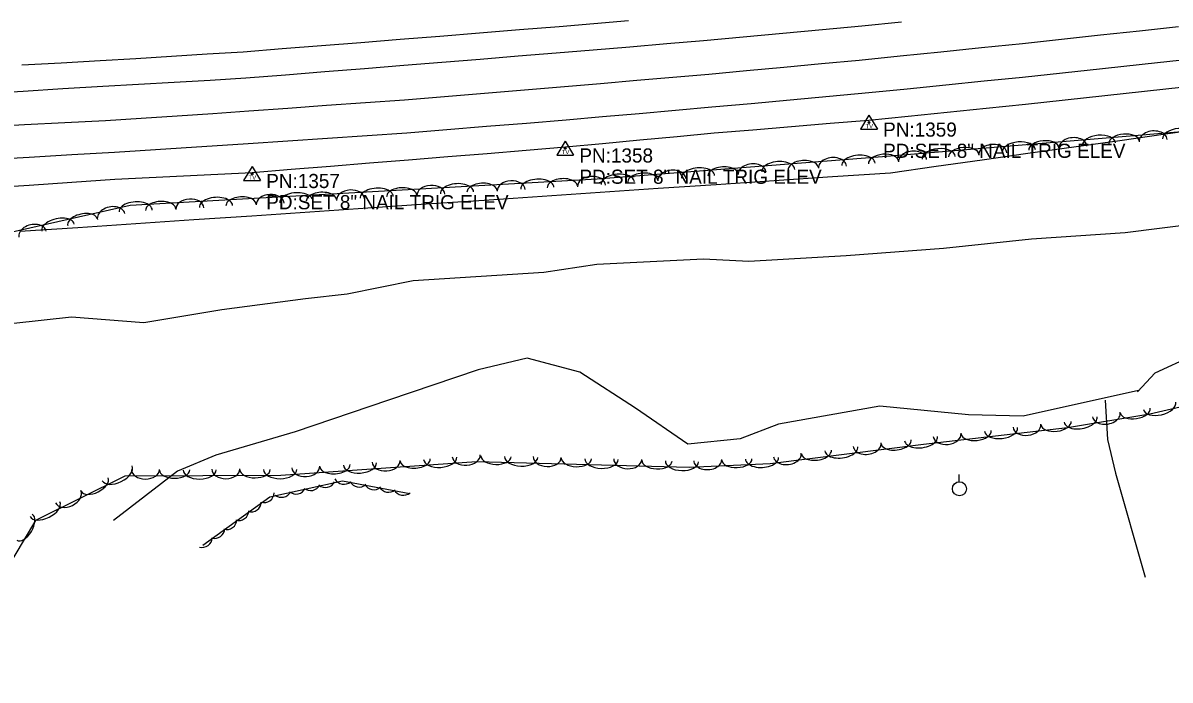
# Model space of a CAD drawing. Extents: x 1441650 to 1491889, y 345904 to 358319.
# Drawn here: x 1485484.5 to 1485889.7, y 346033.3 to 346265.5 of the extents above; entities that cross this region are included whole.
import ezdxf

# ---------------------------------------------------------------- set-up
doc = ezdxf.new("R2010")
doc.units = 0
for name, color, linetype in [('S_EDGE_PAVEMENT', 7, 'Continuous'), ('S_PAVEMENT_CROWN', 7, 'Continuous'), ('S_SECONDARY_CTL', 7, 'Continuous'), ('S_SECONDARY_CTL_ANNOT', 7, 'Continuous'), ('S_SHOULDER', 7, 'Continuous'), ('S_STREAM', 7, 'Continuous'), ('S_TREE', 7, 'Continuous'), ('S_UTILITY_POLE', 7, 'Continuous')]:
    doc.layers.add(name, color=color, linetype=linetype)

msp = doc.modelspace()

# ---------------------------------------------------------------- linework, layer by layer
at = {"layer": 'S_EDGE_PAVEMENT'}
for points in [[(1485470.51, 346240.61), (1485484.56, 346241.46), (1485498.61, 346242.3), (1485512.66, 346243.15), (1485525.31, 346243.88), (1485537.96, 346244.62), (1485550.6, 346245.35), (1485563.25, 346246.09), (1485577.2, 346247.21), (1485591.16, 346248.33), (1485605.11, 346249.45), (1485619.06, 346250.57), (1485632.52, 346251.66), (1485645.97, 346252.75), (1485659.43, 346253.85), (1485672.88, 346254.94), (1485685.9, 346256.03), (1485698.92, 346257.12), (1485711.94, 346258.21), (1485724.96, 346259.29), (1485738.95, 346260.59), (1485752.94, 346261.89), (1485766.93, 346263.18), (1485780.91, 346264.48), (1485794.83, 346265.94)], [(1485471.58, 346217.25), (1485486.67, 346218.13), (1485501.76, 346219), (1485516.84, 346219.88), (1485540.42, 346221.39), (1485564.01, 346222.89), (1485578.04, 346223.84), (1485592.08, 346224.79), (1485606.11, 346225.74), (1485620.15, 346226.69), (1485634.22, 346227.83), (1485648.29, 346228.98), (1485662.36, 346230.12), (1485676.43, 346231.26), (1485689.29, 346232.4), (1485702.14, 346233.54), (1485715, 346234.67), (1485727.86, 346235.81), (1485741.72, 346237.09), (1485755.58, 346238.36), (1485769.44, 346239.64), (1485783.31, 346240.92), (1485796.9, 346242.28), (1485810.49, 346243.64), (1485824.08, 346245), (1485837.67, 346246.36), (1485851.75, 346247.9), (1485865.83, 346249.45), (1485879.92, 346250.99), (1485894, 346252.53)]]:
    msp.add_lwpolyline(points, dxfattribs=at)
at = {"layer": 'S_PAVEMENT_CROWN'}
msp.add_lwpolyline([(1485470.73, 346228.84), (1485485.03, 346229.57), (1485499.32, 346230.31), (1485513.62, 346231.04), (1485526.28, 346231.88), (1485538.94, 346232.72), (1485551.6, 346233.56), (1485564.25, 346234.4), (1485578.01, 346235.4), (1485591.76, 346236.4), (1485605.52, 346237.4), (1485619.27, 346238.39), (1485633.42, 346239.55), (1485647.56, 346240.71), (1485661.71, 346241.87), (1485675.86, 346243.02), (1485688.58, 346244.13), (1485701.31, 346245.24), (1485714.04, 346246.35), (1485726.76, 346247.46), (1485740.05, 346248.69), (1485753.34, 346249.92), (1485766.63, 346251.15), (1485779.92, 346252.38), (1485794.34, 346253.85), (1485808.76, 346255.33), (1485823.18, 346256.8), (1485837.6, 346258.27), (1485851.38, 346259.77), (1485865.17, 346261.28), (1485878.95, 346262.78), (1485892.73, 346264.29)], dxfattribs=at)
at = {"layer": 'S_SECONDARY_CTL'}
for p, q in [((1485783.38, 346232.94), (1485780.37, 346227.99)), ((1485783.38, 346232.94), (1485786.33, 346227.99)), ((1485780.37, 346227.99), (1485786.33, 346227.99)), ((1485676.07, 346223.78), (1485673.06, 346218.82)), ((1485676.07, 346223.78), (1485679.02, 346218.82)), ((1485673.06, 346218.82), (1485679.02, 346218.82)), ((1485565.44, 346214.77), (1485562.43, 346209.81)), ((1485565.44, 346214.77), (1485568.39, 346209.81)), ((1485562.43, 346209.81), (1485568.39, 346209.81))]:
    msp.add_line(p, q, dxfattribs=at)
for centre, radius in [((1485783.38, 346230.33), 0.311), ((1485783.38, 346230.33), 0.183), ((1485783.38, 346230.33), 0.103), ((1485676.07, 346221.17), 0.311), ((1485676.07, 346221.17), 0.183), ((1485676.07, 346221.17), 0.103), ((1485565.44, 346212.16), 0.311), ((1485565.44, 346212.16), 0.183), ((1485565.44, 346212.16), 0.103)]:
    msp.add_circle(centre, radius, dxfattribs=at)
at = {"layer": 'S_SHOULDER'}
for points in [[(1485484.1, 346250.75), (1485497.94, 346251.47), (1485511.79, 346252.2), (1485524.4, 346252.98), (1485537.01, 346253.77), (1485549.62, 346254.56), (1485562.23, 346255.34), (1485576.11, 346256.44), (1485589.98, 346257.55), (1485603.86, 346258.65), (1485617.74, 346259.75), (1485631.78, 346260.88), (1485645.82, 346262.01), (1485659.86, 346263.14), (1485673.9, 346264.27), (1485698.41, 346266.41)], [(1485471.49, 346207.22), (1485486.64, 346208.24), (1485501.79, 346209.26), (1485516.94, 346210.27), (1485541.2, 346211.46), (1485565.46, 346212.65), (1485579.28, 346213.78), (1485593.1, 346214.9), (1485606.92, 346216.02), (1485620.74, 346217.14), (1485634.59, 346218.29), (1485648.44, 346219.43), (1485662.3, 346220.58), (1485676.15, 346221.73), (1485689.29, 346222.95), (1485702.44, 346224.17), (1485715.58, 346225.39), (1485728.72, 346226.62), (1485742.38, 346227.76), (1485756.04, 346228.91), (1485769.69, 346230.06), (1485783.35, 346231.21), (1485797.17, 346232.6), (1485810.99, 346233.99), (1485824.81, 346235.37), (1485838.63, 346236.76), (1485852.65, 346238.31), (1485866.67, 346239.87), (1485880.69, 346241.42), (1485894.72, 346242.98)]]:
    msp.add_lwpolyline(points, dxfattribs=at)
at = {"layer": 'S_STREAM'}
for points in [[(1485436.32, 346108.03), (1485438.42, 346129.22), (1485441.47, 346140.85), (1485447.6, 346149.95), (1485460.73, 346157.12), (1485501.61, 346161.62), (1485527.24, 346159.66), (1485554.74, 346164.2), (1485584.32, 346168.07), (1485599.04, 346169.83), (1485622.32, 346174.51), (1485668.46, 346177.43), (1485687.2, 346180.28), (1485724.87, 346182.11), (1485740.97, 346181.35), (1485775.3, 346183.27), (1485809.75, 346185.86), (1485840.77, 346189.22), (1485873.86, 346191.43), (1485899.08, 346194.63)], [(1485878.19, 346135.13), (1485884.44, 346141.82), (1485897.76, 346147.99), (1485927.61, 346158)], [(1485878.59, 346135.56), (1485837.88, 346126.54), (1485818.55, 346127.05), (1485787.18, 346130.08), (1485751.38, 346123.71), (1485737.82, 346118.54), (1485719.35, 346116.61), (1485700.9, 346129.35), (1485681.24, 346142.09), (1485662.61, 346147.04), (1485645.28, 346142.87), (1485613.64, 346132.15), (1485580.61, 346121.05), (1485552.65, 346112.77), (1485539.14, 346107.16), (1485516.53, 346089.7)], [(1485866.79, 346132.2), (1485867.59, 346118.34), (1485870.42, 346106.44), (1485880.99, 346069.64)]]:
    msp.add_lwpolyline(points, dxfattribs=at)
at = {"layer": 'S_TREE'}
for points in [[(1485432.58, 346100.71), (1485416.58, 346104.24), (1485412.45, 346115.58), (1485424.73, 346152.79), (1485430.95, 346166.9), (1485457.65, 346186.47), (1485522.39, 346201.07), (1485687.32, 346210.41), (1485788.2, 346218.32), (1485913.66, 346228.85)], [(1485483.33, 346191.87), (1485503.84, 346193.25), (1485524.35, 346194.63), (1485544.85, 346196.01), (1485565.36, 346197.4), (1485585.87, 346198.78), (1485606.37, 346200.16), (1485626.88, 346201.54), (1485647.39, 346202.93), (1485667.9, 346204.31), (1485688.4, 346205.69), (1485708.91, 346207.07), (1485729.42, 346208.46), (1485749.93, 346209.84), (1485770.43, 346211.22), (1485790.94, 346212.6), (1485807.14, 346214.88), (1485823.35, 346217.16), (1485839.55, 346219.44), (1485855.75, 346221.72), (1485871.96, 346224), (1485888.16, 346226.28), (1485904.36, 346228.56)], [(1485483.33, 346191.87), (1485503.84, 346193.25), (1485524.35, 346194.63), (1485544.86, 346196.01), (1485565.36, 346197.4), (1485585.87, 346198.78), (1485606.38, 346200.16), (1485626.88, 346201.54), (1485647.39, 346202.93), (1485667.9, 346204.31), (1485688.41, 346205.69), (1485708.91, 346207.07), (1485729.42, 346208.46), (1485749.93, 346209.84), (1485770.43, 346211.22), (1485790.94, 346212.6), (1485807.14, 346214.88), (1485823.35, 346217.16), (1485839.55, 346219.44), (1485855.75, 346221.72), (1485871.96, 346224), (1485888.16, 346226.28), (1485904.36, 346228.56)], [(1486095.95, 346166.05), (1486021.62, 346158.38), (1485972.24, 346146.65), (1485930.61, 346138.38), (1485882.58, 346127.23), (1485853.5, 346122.43), (1485802.67, 346116.58), (1485748.42, 346109.64), (1485719.9, 346108.35), (1485644.67, 346110.44), (1485575.58, 346105.56), (1485520.44, 346105.29), (1485488.95, 346089.7), (1485473.54, 346064.03), (1485458.25, 346047.75), (1485434.93, 346034.8), (1485422.77, 346033.27), (1485414.31, 346050.5), (1485421.95, 346063.37), (1485440.96, 346073.09), (1485450.75, 346085.69), (1485444.86, 346097.91), (1485433.1, 346102.79)], [(1485621.17, 346099.1), (1485597.37, 346103.56), (1485571.76, 346097.92), (1485548.08, 346080.78)]]:
    msp.add_lwpolyline(points, dxfattribs=at)
for centre, major_axis, ratio, start_param, end_param in [((1485864.65, 346222.62), (-5.85, -0.49), 0.547785, 3.141265, 6.282857), ((1485873.49, 346223.36), (-5.33, -0.45), 0.538444, 3.141275, 6.282867), ((1485883.78, 346223.96), (-4.94, -0.42), 0.682452, 3.141057, 6.28265), ((1485892.98, 346225), (-5.85, -0.49), 0.547785, 3.141265, 6.282857), ((1485808, 346217.87), (-5.85, -0.49), 0.547785, 3.141265, 6.282857), ((1485816.84, 346218.61), (-5.33, -0.45), 0.538444, 3.141275, 6.282867), ((1485827.12, 346219.21), (-4.94, -0.42), 0.682452, 3.141057, 6.28265), ((1485836.33, 346220.24), (-5.85, -0.49), 0.547785, 3.141265, 6.282857), ((1485845.16, 346220.98), (-5.33, -0.45), 0.538444, 3.141275, 6.282867), ((1485855.45, 346221.59), (-4.94, -0.42), 0.682452, 3.141057, 6.28265), ((1485770.45, 346214.55), (-4.94, -0.39), 0.682447, 3.141912, 6.283505), ((1485779.66, 346215.54), (-5.85, -0.46), 0.547781, 3.141788, 6.283381), ((1485788.51, 346216.23), (-5.33, -0.45), 0.538444, 3.141275, 6.282867), ((1485798.79, 346216.83), (-4.94, -0.42), 0.682452, 3.141057, 6.28265), ((1485713.77, 346210.1), (-4.94, -0.39), 0.682447, 3.141912, 6.283505), ((1485722.98, 346211.09), (-5.85, -0.46), 0.547781, 3.141788, 6.283381), ((1485731.82, 346211.78), (-5.33, -0.42), 0.53844, 3.141782, 6.283375), ((1485742.11, 346212.33), (-4.94, -0.39), 0.682447, 3.141912, 6.283505), ((1485751.32, 346213.31), (-5.85, -0.46), 0.547781, 3.141788, 6.283381), ((1485760.16, 346214), (-5.33, -0.42), 0.53844, 3.141782, 6.283375), ((1485656.99, 346206.32), (-4.95, -0.28), 0.682483, 3.142908, 6.2845), ((1485666.22, 346207.1), (-5.86, -0.33), 0.547811, 3.142398, 6.283991), ((1485675.07, 346207.6), (-5.34, -0.3), 0.538469, 3.142373, 6.283966), ((1485685.37, 346207.92), (-4.95, -0.28), 0.682483, 3.142908, 6.2845), ((1485694.64, 346208.86), (-5.85, -0.46), 0.547781, 3.141788, 6.283381), ((1485703.48, 346209.56), (-5.33, -0.42), 0.53844, 3.141782, 6.283375), ((1485581.08, 346202.28), (-5.86, -0.33), 0.547811, 3.142398, 6.283991), ((1485589.93, 346202.78), (-5.34, -0.3), 0.538469, 3.142373, 6.283966), ((1485600.23, 346203.1), (-4.95, -0.28), 0.682483, 3.142908, 6.2845), ((1485609.46, 346203.89), (-5.86, -0.33), 0.547811, 3.142398, 6.283991), ((1485618.31, 346204.39), (-5.34, -0.3), 0.538469, 3.142373, 6.283966), ((1485628.61, 346204.71), (-4.95, -0.28), 0.682483, 3.142908, 6.2845), ((1485637.84, 346205.49), (-5.86, -0.33), 0.547811, 3.142398, 6.283991), ((1485646.69, 346205.99), (-5.34, -0.3), 0.538469, 3.142373, 6.283966), ((1485524.32, 346199.07), (-5.86, -0.33), 0.547811, 3.142398, 6.283991), ((1485533.17, 346199.57), (-5.34, -0.3), 0.538469, 3.142373, 6.283966), ((1485543.47, 346199.89), (-4.95, -0.28), 0.682483, 3.142908, 6.2845), ((1485552.7, 346200.67), (-5.86, -0.33), 0.547811, 3.142398, 6.283991), ((1485561.55, 346201.18), (-5.34, -0.3), 0.538469, 3.142373, 6.283966), ((1485571.85, 346201.5), (-4.95, -0.28), 0.682483, 3.142908, 6.2845), ((1485496.89, 346193.16), (-5.72, -1.29), 0.547855, 3.141996, 6.283589), ((1485505.54, 346195.11), (-5.22, -1.18), 0.538513, 3.141983, 6.283576), ((1485515.65, 346197.12), (-4.83, -1.09), 0.682539, 3.142251, 6.283844), ((1485487.92, 346190.86), (-4.83, -1.09), 0.682539, 3.142251, 6.283844), ((1485877.45, 346128.53), (5.27, 0.87), 0.540553, 3.141612, 6.283204), ((1485886.02, 346130.21), (5.72, 1.33), 0.549937, 3.141593, 6.283185), ((1485849.48, 346124.1), (5.31, 0.61), 0.540548, 3.141593, 6.283185), ((1485858.16, 346125.35), (5.79, 0.96), 0.54993, 3.141612, 6.283205), ((1485867.25, 346127.11), (4.89, 0.81), 0.685125, 3.141625, 6.283218), ((1485810.98, 346119.94), (4.92, 0.57), 0.685119, 3.141593, 6.283185), ((1485821.24, 346120.85), (5.31, 0.61), 0.540548, 3.141593, 6.283185), ((1485830.05, 346121.87), (5.83, 0.67), 0.549925, 3.141593, 6.283185), ((1485839.22, 346123.18), (4.92, 0.57), 0.685119, 3.141593, 6.283185), ((1485782.74, 346116.44), (4.91, 0.63), 0.685318, 3.142326, 6.283919), ((1485792.99, 346117.48), (5.3, 0.68), 0.540705, 3.142026, 6.283619), ((1485801.78, 346118.61), (5.82, 0.74), 0.550086, 3.14204, 6.283633), ((1485631.89, 346111.66), (5.85, 0.41), 0.550279, 3.142275, 6.283867), ((1485641.1, 346112.57), (4.94, 0.34), 0.685559, 3.142711, 6.284303), ((1485651.62, 346112.37), (5.34, -0.15), 0.540538, 3.141593, 6.283185), ((1485660.48, 346112.12), (5.87, -0.16), 0.549916, 3.141593, 6.283185), ((1485669.74, 346112.13), (4.95, -0.14), 0.685107, 3.141593, 6.283185), ((1485745.56, 346111.64), (5.86, 0.27), 0.549931, 3.141713, 6.283306), ((1485754.55, 346112.83), (4.91, 0.63), 0.685318, 3.142326, 6.283919), ((1485764.8, 346113.88), (5.3, 0.68), 0.540705, 3.142026, 6.283619), ((1485773.59, 346115), (5.82, 0.74), 0.550086, 3.14204, 6.283633), ((1485517.77, 346106.33), (5.26, 2.6), 0.54997, 3.141593, 6.283185), ((1485556.18, 346107.85), (4.96, 0.02), 0.685109, 3.141593, 6.283185), ((1485584.42, 346108.58), (4.94, 0.34), 0.685559, 3.142711, 6.284303), ((1485594.71, 346109.04), (5.33, 0.37), 0.540895, 3.142253, 6.283846), ((1485603.55, 346109.66), (5.85, 0.41), 0.550279, 3.142275, 6.283867), ((1485612.76, 346110.57), (4.94, 0.34), 0.685559, 3.142711, 6.284303), ((1485623.05, 346111.04), (5.33, 0.37), 0.540895, 3.142253, 6.283846), ((1485680.03, 346111.58), (5.34, -0.15), 0.540538, 3.141593, 6.283185), ((1485688.9, 346111.33), (5.87, -0.16), 0.549916, 3.141593, 6.283185), ((1485698.16, 346111.34), (4.95, -0.14), 0.685107, 3.141593, 6.283185), ((1485708.45, 346110.79), (5.34, -0.15), 0.540538, 3.141593, 6.283185), ((1485717.31, 346110.54), (5.87, -0.16), 0.549916, 3.141593, 6.283185), ((1485726.4, 346111.03), (4.95, 0.22), 0.685126, 3.14179, 6.283383), ((1485736.7, 346111.24), (5.34, 0.24), 0.540553, 3.14171, 6.283302), ((1485509.82, 346102.4), (4.79, 2.37), 0.540591, 3.141593, 6.283185), ((1485527.75, 346107.71), (4.96, 0.02), 0.685109, 3.141593, 6.283185), ((1485538.05, 346107.5), (5.35, 0.03), 0.54054, 3.141593, 6.283185), ((1485546.92, 346107.54), (5.87, 0.03), 0.549917, 3.141593, 6.283185), ((1485566.48, 346107.64), (5.35, 0.03), 0.54054, 3.141593, 6.283185), ((1485575.35, 346107.68), (5.87, 0.03), 0.549917, 3.141593, 6.283185), ((1485597.9, 346106.13), (2.27, 2.85), 0.999196, 2.740462, 4.513663), ((1485500.47, 346098.06), (4.44, 2.2), 0.685174, 3.141593, 6.283185), ((1485575.8, 346101.5), (2.35, 2.78), 0.999251, 3.172024, 4.945225), ((1485580.97, 346102.67), (2.35, 2.78), 0.999251, 3.172024, 4.945225), ((1485586.11, 346103.88), (2.35, 2.78), 0.999251, 3.172024, 4.945225), ((1485591.33, 346104.96), (2.35, 2.78), 0.999251, 3.172024, 4.945225), ((1485603.25, 346105.13), (2.27, 2.85), 0.999196, 2.740462, 4.513663), ((1485608.46, 346104.19), (2.27, 2.85), 0.999196, 2.740462, 4.513663), ((1485613.66, 346103.28), (2.27, 2.85), 0.999196, 2.740462, 4.513663), ((1485618.89, 346102.23), (2.27, 2.85), 0.999196, 2.740462, 4.513663), ((1485492.29, 346093.72), (5.26, 2.6), 0.54997, 3.141593, 6.283185), ((1485565.04, 346096.34), (2.3, 2.83), 0.99923, 3.564085, 5.337286), ((1485569.63, 346099.62), (2.3, 2.83), 0.99923, 3.564085, 5.337286), ((1485485.02, 346087.28), (2.75, 4.58), 0.540677, 3.141593, 6.283185), ((1485560.67, 346093.27), (2.3, 2.83), 0.99923, 3.564085, 5.337286), ((1485556.44, 346090.11), (2.3, 2.83), 0.99923, 3.564085, 5.337286), ((1485547.75, 346083.78), (2.3, 2.83), 0.99923, 3.564085, 5.337286), ((1485552.16, 346086.97), (2.3, 2.83), 0.99923, 3.564085, 5.337286)]:
    msp.add_ellipse(centre, major_axis=major_axis, ratio=ratio, start_param=start_param, end_param=end_param, dxfattribs=at)
at = {"layer": 'S_UTILITY_POLE'}
msp.add_line((1485815.2, 346103.39), (1485815.2, 346105.87), dxfattribs=at)
msp.add_circle((1485815.34, 346100.87), 2.5, dxfattribs=at)

# ---------------------------------------------------------------- texts
at = {"layer": 'S_SECONDARY_CTL'}
for p in [(1485782.18, 346228.32), (1485674.87, 346219.15), (1485564.24, 346210.15)]:
    msp.add_text('TV', height=1.5, rotation=360, dxfattribs=at).set_placement(p)
at = {"layer": 'S_SECONDARY_CTL_ANNOT'}
for s, p in [('PN:1359', (1485788.38, 346225.33)), ('PD:SET 8" NAIL TRIG ELEV', (1485788.38, 346217.83)), ('PN:1358', (1485681.07, 346216.17)), ('PD:SET 8" NAIL TRIG ELEV', (1485681.07, 346208.67)), ('PN:1357', (1485570.44, 346207.16)), ('PD:SET 8" NAIL TRIG ELEV', (1485570.44, 346199.66))]:
    msp.add_text(s, height=5, dxfattribs=at).set_placement(p)

doc.saveas('drawing.dxf')
